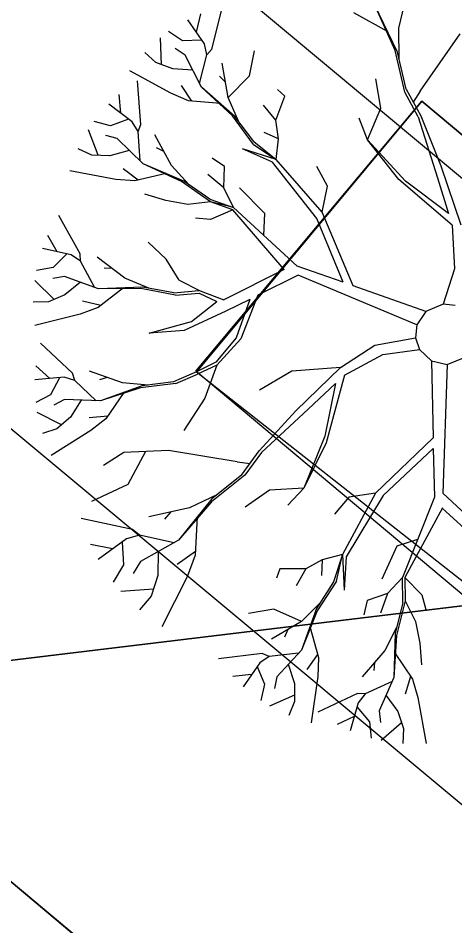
# Model space of a CAD drawing. Extents: x -438233 to -437334, y -1133133 to -1132623.
# Drawn here: x -437526.244 to -437524.383, y -1132715 to -1132711.135 of the extents above; entities that cross this region are included whole.
import ezdxf

# ---------------------------------------------------------------- set-up
doc = ezdxf.new("R2010")
doc.units = 0
for name, color, linetype in [('Vrstva 1', 7, 'Continuous'), ('Vrstva 10', 7, 'Continuous'), ('Vrstva 50', 7, 'Continuous')]:
    doc.layers.add(name, color=color, linetype=linetype)

msp = doc.modelspace()

# ---------------------------------------------------------------- linework, layer by layer
at = {"layer": 'Vrstva 1'}
for p, q in [((-437524.6214, -1132711.1774), (-437524.5804, -1132711.0048)), ((-437525.418, -1132711.267), (-437525.3728, -1132711.0857)), ((-437524.6382, -1132711.2729), (-437524.725, -1132711.0759)), ((-437524.627, -1132711.2799), (-437524.725, -1132711.0759)), ((-437525.4505, -1132711.2442), (-437525.5209, -1132711.1413)), ((-437525.4845, -1132711.1942), (-437525.4656, -1132711.1161)), ((-437524.6697, -1132711.1907), (-437524.8135, -1132711.1119)), ((-437524.6203, -1132711.309), (-437524.6214, -1132711.1774)), ((-437525.6325, -1132711.3331), (-437525.6371, -1132711.2176)), ((-437525.5433, -1132711.2306), (-437525.6031, -1132711.1917)), ((-437524.5311, -1132711.4448), (-437524.3613, -1132711.2008)), ((-437525.5324, -1132711.2915), (-437525.5748, -1132711.2638)), ((-437525.4624, -1132711.2285), (-437525.5433, -1132711.2306)), ((-437525.4393, -1132711.2908), (-437525.4505, -1132711.2442)), ((-437525.6574, -1132711.324), (-437525.7046, -1132711.2806)), ((-437525.4624, -1132711.4287), (-437525.5324, -1132711.2915)), ((-437525.4708, -1132711.4122), (-437525.4393, -1132711.2908)), ((-437525.4393, -1132711.2908), (-437525.418, -1132711.267)), ((-437525.2577, -1132711.3807), (-437525.2374, -1132711.2736)), ((-437524.5969, -1132711.45), (-437524.6382, -1132711.2729)), ((-437524.5902, -1132711.4364), (-437524.627, -1132711.2799)), ((-437525.5853, -1132711.3506), (-437525.6574, -1132711.324)), ((-437525.3494, -1132711.4724), (-437525.3749, -1132711.3268)), ((-437525.593, -1132711.4546), (-437525.7673, -1132711.3587)), ((-437525.5002, -1132711.3555), (-437525.5853, -1132711.3506)), ((-437525.3613, -1132711.4059), (-437525.3858, -1132711.3818)), ((-437525.3494, -1132711.4724), (-437525.2577, -1132711.3807)), ((-437525.7204, -1132711.5876), (-437525.7347, -1132711.4014)), ((-437524.6994, -1132711.5176), (-437524.7197, -1132711.3933)), ((-437525.8068, -1132711.5396), (-437525.8135, -1132711.4591)), ((-437525.5184, -1132711.4861), (-437525.593, -1132711.4546)), ((-437525.5044, -1132711.4875), (-437525.5485, -1132711.4213)), ((-437525.3308, -1132711.5508), (-437525.4624, -1132711.4287)), ((-437525.32, -1132711.5526), (-437525.4624, -1132711.4287)), ((-437525.1072, -1132711.4661), (-437525.1383, -1132711.4388)), ((-437524.5395, -1132711.5554), (-437524.5969, -1132711.45)), ((-437524.5902, -1132711.4364), (-437524.5286, -1132711.5498)), ((-437524.5311, -1132711.4448), (-437524.5605, -1132711.4917)), ((-437525.3823, -1132711.4983), (-437525.5184, -1132711.4861)), ((-437525.3049, -1132711.5725), (-437525.3494, -1132711.4724)), ((-437525.146, -1132711.5687), (-437525.1072, -1132711.4661)), ((-437525.7585, -1132711.576), (-437525.8576, -1132711.5008)), ((-437525.146, -1132711.5687), (-437525.1985, -1132711.5046)), ((-437524.7551, -1132711.653), (-437524.6994, -1132711.5176)), ((-437525.8506, -1132711.5925), (-437525.9195, -1132711.5746)), ((-437525.7743, -1132711.5652), (-437525.8506, -1132711.5925)), ((-437525.2409, -1132711.673), (-437525.3308, -1132711.5508)), ((-437525.2402, -1132711.6604), (-437525.32, -1132711.5526)), ((-437525.1341, -1132711.6478), (-437525.146, -1132711.5687)), ((-437524.7551, -1132711.653), (-437524.7904, -1132711.5599)), ((-437524.5395, -1132711.5554), (-437524.4579, -1132711.814)), ((-437524.5286, -1132711.5498), (-437524.4429, -1132711.764)), ((-437525.9034, -1132711.7185), (-437525.944, -1132711.6103)), ((-437525.733, -1132711.617), (-437525.7585, -1132711.576)), ((-437525.733, -1132711.617), (-437525.7204, -1132711.5876)), ((-437525.8215, -1132711.6474), (-437525.8702, -1132711.6341)), ((-437525.7113, -1132711.7552), (-437525.8215, -1132711.6474)), ((-437525.7246, -1132711.7426), (-437525.733, -1132711.617)), ((-437525.5905, -1132711.7615), (-437525.6609, -1132711.631)), ((-437525.1341, -1132711.6478), (-437525.1957, -1132711.6215)), ((-437525.1443, -1132711.7363), (-437525.1341, -1132711.6478)), ((-437525.6227, -1132711.7017), (-437525.6539, -1132711.6863)), ((-437525.1597, -1132711.7475), (-437525.2885, -1132711.6905)), ((-437525.1443, -1132711.7363), (-437525.2885, -1132711.6905)), ((-437525.2409, -1132711.673), (-437525.1443, -1132711.7363)), ((-437525.2402, -1132711.6604), (-437525.2402, -1132711.6604)), ((-437525.2402, -1132711.6604), (-437525.1443, -1132711.7363)), ((-437524.593, -1132711.8287), (-437524.7551, -1132711.653)), ((-437524.6217, -1132711.8217), (-437524.7551, -1132711.653)), ((-437525.9293, -1132711.7174), (-437525.9881, -1132711.6912)), ((-437525.853, -1132711.7202), (-437525.9293, -1132711.7174)), ((-437525.7708, -1132711.6975), (-437525.853, -1132711.7202)), ((-437525.5482, -1132711.8301), (-437525.7113, -1132711.7552)), ((-437525.5377, -1132711.828), (-437525.7113, -1132711.7552)), ((-437525.5167, -1132711.8424), (-437525.5905, -1132711.7615)), ((-437525.3644, -1132711.7657), (-437525.4166, -1132711.7311)), ((-437525.3679, -1132711.8567), (-437525.3644, -1132711.7657)), ((-437524.971, -1132711.988), (-437525.1597, -1132711.7475)), ((-437524.949, -1132711.9607), (-437525.1443, -1132711.7363)), ((-437524.9255, -1132711.8497), (-437524.9717, -1132711.7668)), ((-437524.4429, -1132711.764), (-437524.3582, -1132712.0146)), ((-437525.8275, -1132711.821), (-437526.0228, -1132711.785)), ((-437525.733, -1132711.8242), (-437525.796, -1132711.7755)), ((-437525.6136, -1132711.7965), (-437525.7466, -1132711.8273)), ((-437525.3679, -1132711.8567), (-437525.4351, -1132711.8004)), ((-437525.7466, -1132711.8273), (-437525.8275, -1132711.821)), ((-437525.4243, -1132711.9169), (-437525.5482, -1132711.8301)), ((-437525.4274, -1132711.905), (-437525.5377, -1132711.828)), ((-437524.3946, -1132712.0163), (-437524.6217, -1132711.8217)), ((-437524.41, -1132711.9666), (-437524.593, -1132711.8287)), ((-437524.4579, -1132711.814), (-437524.41, -1132711.9666)), ((-437525.3266, -1132711.9411), (-437525.3679, -1132711.8567)), ((-437525.1933, -1132711.9659), (-437525.3014, -1132711.8571)), ((-437524.949, -1132711.9607), (-437524.9255, -1132711.8497)), ((-437525.614, -1132711.9106), (-437525.7039, -1132711.8847)), ((-437525.5209, -1132711.9274), (-437525.614, -1132711.9106)), ((-437525.4243, -1132711.9169), (-437525.5209, -1132711.9274)), ((-437525.4274, -1132711.905), (-437525.3266, -1132711.9411)), ((-437525.3266, -1132711.9411), (-437525.4243, -1132711.9169)), ((-437525.3298, -1132711.9505), (-437525.4243, -1132711.9169)), ((-437525.3298, -1132711.9505), (-437525.4243, -1132711.9918)), ((-437525.11, -1132712.205), (-437525.3298, -1132711.9505)), ((-437525.055, -1132712.1899), (-437525.3266, -1132711.9411)), ((-437524.8167, -1132712.2739), (-437524.949, -1132711.9607)), ((-437525.979, -1132712.1374), (-437526.0697, -1132711.9743)), ((-437525.4243, -1132711.9918), (-437525.4887, -1132711.9855)), ((-437525.1978, -1132712.0587), (-437525.1933, -1132711.9659)), ((-437524.8597, -1132712.2589), (-437524.971, -1132711.988)), ((-437524.3946, -1132712.0163), (-437524.3851, -1132712.2022)), ((-437526.0774, -1132712.1297), (-437526.1169, -1132712.0601)), ((-437526.0182, -1132712.143), (-437526.1397, -1132712.1157)), ((-437525.6129, -1132712.1609), (-437525.6892, -1132712.0884)), ((-437526.0378, -1132712.1395), (-437526.0952, -1132712.1962)), ((-437525.9783, -1132712.1696), (-437526.0182, -1132712.143)), ((-437525.9783, -1132712.1696), (-437525.979, -1132712.1374)), ((-437525.7886, -1132712.2414), (-437525.9066, -1132712.1521)), ((-437525.9185, -1132712.2802), (-437525.9783, -1132712.1696)), ((-437525.5576, -1132712.2508), (-437525.6129, -1132712.1609)), ((-437524.8597, -1132712.2589), (-437525.055, -1132712.1899)), ((-437526.0952, -1132712.1962), (-437526.1656, -1132712.2088)), ((-437525.8429, -1132712.2004), (-437525.8772, -1132712.1997)), ((-437525.111, -1132712.2043), (-437525.3669, -1132712.3341)), ((-437525.0512, -1132712.2291), (-437525.222, -1132712.3145)), ((-437524.5454, -1132712.4405), (-437525.0512, -1132712.2291)), ((-437524.3851, -1132712.2022), (-437524.4338, -1132712.352)), ((-437526.0907, -1132712.3327), (-437526.1729, -1132712.2512)), ((-437526.0459, -1132712.234), (-437526.0956, -1132712.2424)), ((-437525.901, -1132712.2865), (-437526.0459, -1132712.234)), ((-437525.9787, -1132712.2585), (-437526.0441, -1132712.3131)), ((-437525.6875, -1132712.2844), (-437525.7886, -1132712.2414)), ((-437525.5576, -1132712.2508), (-437525.4684, -1132712.2956)), ((-437525.7949, -1132712.2827), (-437525.9031, -1132712.3663)), ((-437525.7127, -1132712.2799), (-437525.901, -1132712.2865)), ((-437525.7214, -1132712.2862), (-437525.901, -1132712.2865)), ((-437525.5727, -1132712.3135), (-437525.7214, -1132712.2862)), ((-437525.5804, -1132712.304), (-437525.7127, -1132712.2799)), ((-437525.4726, -1132712.3051), (-437525.3977, -1132712.3411)), ((-437525.4684, -1132712.2956), (-437525.3669, -1132712.3341)), ((-437524.5073, -1132712.3831), (-437524.8167, -1132712.2739)), ((-437526.1145, -1132712.3425), (-437526.1792, -1132712.3432)), ((-437526.0441, -1132712.3131), (-437526.1145, -1132712.3425)), ((-437525.8919, -1132712.3576), (-437525.9692, -1132712.3397)), ((-437525.5048, -1132712.4265), (-437525.3977, -1132712.3411)), ((-437525.2573, -1132712.332), (-437525.3592, -1132712.3828)), ((-437525.2573, -1132712.332), (-437525.3147, -1132712.4951)), ((-437525.222, -1132712.3145), (-437525.2951, -1132712.5004)), ((-437525.9031, -1132712.3663), (-437525.979, -1132712.3943)), ((-437525.3592, -1132712.3828), (-437525.5359, -1132712.4643)), ((-437524.5073, -1132712.3831), (-437524.5454, -1132712.4405)), ((-437524.4338, -1132712.352), (-437524.5073, -1132712.3831)), ((-437524.3816, -1132712.3583), (-437524.4338, -1132712.352)), ((-437525.979, -1132712.3943), (-437526.1719, -1132712.443)), ((-437525.6857, -1132712.4766), (-437525.5048, -1132712.4265)), ((-437524.5454, -1132712.4405), (-437524.5507, -1132712.4958)), ((-437525.5359, -1132712.4643), (-437525.6857, -1132712.4766)), ((-437525.3147, -1132712.4951), (-437525.4022, -1132712.5994)), ((-437525.2951, -1132712.5004), (-437525.3977, -1132712.6127)), ((-437524.7246, -1132712.5263), (-437524.5507, -1132712.4958)), ((-437524.5507, -1132712.4958), (-437524.5339, -1132712.5455)), ((-437526.0126, -1132712.6467), (-437526.1491, -1132712.5186)), ((-437524.8709, -1132712.6222), (-437524.7246, -1132712.5263)), ((-437524.8538, -1132712.6544), (-437524.69, -1132712.5662)), ((-437524.69, -1132712.5662), (-437524.5339, -1132712.5455)), ((-437524.5339, -1132712.5455), (-437524.4835, -1132712.5935)), ((-437524.4166, -1132712.6089), (-437524.3396, -1132712.5784)), ((-437526.1089, -1132712.6691), (-437526.1677, -1132712.6145)), ((-437525.4022, -1132712.5994), (-437525.4834, -1132712.6411)), ((-437525.3977, -1132712.6127), (-437525.4796, -1132712.6505)), ((-437525.3977, -1132712.6127), (-437525.4491, -1132712.7524)), ((-437524.4835, -1132712.5935), (-437524.4761, -1132712.9218)), ((-437524.4835, -1132712.5935), (-437524.4166, -1132712.6089)), ((-437524.4166, -1132712.6089), (-437524.4348, -1132713.157)), ((-437526.0021, -1132712.6768), (-437526.0126, -1132712.6467)), ((-437525.7995, -1132712.6869), (-437525.9395, -1132712.6383)), ((-437525.4834, -1132712.6411), (-437525.5821, -1132712.6827)), ((-437525.572, -1132712.6897), (-437525.4796, -1132712.6505)), ((-437525.0781, -1132712.6383), (-437525.216, -1132712.7188)), ((-437524.8709, -1132712.6222), (-437525.0781, -1132712.6383)), ((-437525.0606, -1132712.8073), (-437524.8709, -1132712.6222)), ((-437524.8538, -1132712.6544), (-437524.9315, -1132712.9431)), ((-437526.0483, -1132712.6635), (-437526.1726, -1132712.675)), ((-437526.0679, -1132712.6666), (-437526.1054, -1132712.738)), ((-437526.0021, -1132712.6768), (-437526.0483, -1132712.6635)), ((-437525.9115, -1132712.7636), (-437526.0021, -1132712.6768)), ((-437525.8639, -1132712.6649), (-437525.8968, -1132712.6747)), ((-437525.6903, -1132712.6971), (-437525.7995, -1132712.6869)), ((-437525.572, -1132712.6897), (-437525.7221, -1132712.709)), ((-437525.5821, -1132712.6827), (-437525.7151, -1132712.7002)), ((-437525.0088, -1132712.7989), (-437524.8919, -1132712.6901)), ((-437524.8919, -1132712.6901), (-437524.9378, -1132712.9144)), ((-437525.7151, -1132712.7002), (-437525.8929, -1132712.7643)), ((-437525.7221, -1132712.709), (-437525.8929, -1132712.7643)), ((-437525.7928, -1132712.7282), (-437525.8702, -1132712.8413)), ((-437526.1054, -1132712.738), (-437526.1684, -1132712.7713)), ((-437526.0469, -1132712.7587), (-437526.0921, -1132712.7821)), ((-437525.8929, -1132712.7643), (-437526.0469, -1132712.7587)), ((-437525.9755, -1132712.7615), (-437526.021, -1132712.8336)), ((-437525.4491, -1132712.7524), (-437525.5377, -1132712.8906)), ((-437525.2171, -1132712.9764), (-437525.0606, -1132712.8073)), ((-437525.2073, -1132712.9837), (-437525.0088, -1132712.7989)), ((-437526.0592, -1132712.8665), (-437526.1624, -1132712.814)), ((-437526.021, -1132712.8336), (-437526.0795, -1132712.8833)), ((-437525.8621, -1132712.8297), (-437525.9412, -1132712.836)), ((-437525.8702, -1132712.8413), (-437525.9342, -1132712.8906)), ((-437526.0795, -1132712.8833), (-437526.14, -1132712.9036)), ((-437525.9342, -1132712.8906), (-437526.1026, -1132712.9963)), ((-437524.9378, -1132712.9144), (-437525.026, -1132713.136)), ((-437524.4761, -1132712.9218), (-437524.7218, -1132713.1566)), ((-437524.9315, -1132712.9431), (-437525.026, -1132713.136)), ((-437525.7932, -1132712.9837), (-437525.8796, -1132713.0397)), ((-437525.6038, -1132712.9757), (-437525.7932, -1132712.9837)), ((-437525.7011, -1132712.9799), (-437525.7764, -1132713.1199)), ((-437525.3109, -1132713.024), (-437525.6038, -1132712.9757)), ((-437525.2927, -1132713.0807), (-437525.2171, -1132712.9764)), ((-437525.2073, -1132712.9837), (-437525.278, -1132713.081)), ((-437524.4754, -1132712.9673), (-437524.6889, -1132713.1675)), ((-437524.4754, -1132712.9673), (-437524.4702, -1132713.1741)), ((-437525.3109, -1132713.024), (-437525.2559, -1132713.0303)), ((-437525.278, -1132713.081), (-437525.4197, -1132713.1948)), ((-437525.2927, -1132713.0807), (-437525.4183, -1132713.1815)), ((-437525.7764, -1132713.1199), (-437525.9314, -1132713.1923)), ((-437525.1726, -1132713.1444), (-437525.2762, -1132713.2165)), ((-437525.026, -1132713.136), (-437525.1726, -1132713.1444)), ((-437525.026, -1132713.136), (-437525.0953, -1132713.2081)), ((-437524.7218, -1132713.1566), (-437524.8625, -1132713.4184)), ((-437524.7218, -1132713.1566), (-437524.8345, -1132713.1738)), ((-437524.4348, -1132713.157), (-437524.2948, -1132713.2861)), ((-437525.4183, -1132713.1815), (-437525.5601, -1132713.3575)), ((-437525.4197, -1132713.1948), (-437525.5601, -1132713.3575)), ((-437525.3949, -1132713.1626), (-437525.5132, -1132713.2203)), ((-437524.8345, -1132713.1738), (-437524.8954, -1132713.2462)), ((-437524.6889, -1132713.1675), (-437524.8468, -1132713.4286)), ((-437524.4702, -1132713.1741), (-437524.6067, -1132713.5164)), ((-437525.5132, -1132713.2203), (-437525.6868, -1132713.2578)), ((-437525.5926, -1132713.2371), (-437525.6206, -1132713.2676)), ((-437524.4366, -1132713.2203), (-437524.5965, -1132713.5161)), ((-437524.4369, -1132713.2217), (-437524.2248, -1132713.4149)), ((-437525.7568, -1132713.3113), (-437525.9759, -1132713.2651)), ((-437525.4806, -1132713.2581), (-437525.4897, -1132713.4219)), ((-437525.727, -1132713.3358), (-437525.7568, -1132713.3113)), ((-437525.7827, -1132713.3516), (-437525.9031, -1132713.4401)), ((-437525.727, -1132713.3358), (-437525.7827, -1132713.3516)), ((-437525.5797, -1132713.368), (-437525.727, -1132713.3358)), ((-437525.8411, -1132713.3943), (-437525.9356, -1132713.3754)), ((-437525.8009, -1132713.3663), (-437525.7949, -1132713.4629)), ((-437525.5601, -1132713.3575), (-437525.7221, -1132713.4478)), ((-437524.6308, -1132713.3831), (-437524.6938, -1132713.5227)), ((-437524.5423, -1132713.3544), (-437524.6308, -1132713.3831)), ((-437525.6472, -1132713.4058), (-437525.6486, -1132713.5084)), ((-437525.4883, -1132713.4055), (-437525.5657, -1132713.4611)), ((-437525.4897, -1132713.4219), (-437525.524, -1132713.5129)), ((-437524.8625, -1132713.4184), (-437524.9493, -1132713.4405)), ((-437524.8625, -1132713.4184), (-437524.9, -1132713.535)), ((-437524.8881, -1132713.5315), (-437524.8625, -1132713.4184)), ((-437524.8625, -1132713.4184), (-437524.8545, -1132713.5696)), ((-437524.8468, -1132713.4286), (-437524.8545, -1132713.5696)), ((-437525.7949, -1132713.4629), (-437525.839, -1132713.5364)), ((-437525.7221, -1132713.4478), (-437525.7536, -1132713.4996)), ((-437524.9493, -1132713.4405), (-437525.0186, -1132713.4793)), ((-437524.9493, -1132713.4405), (-437524.9518, -1132713.5073)), ((-437525.1285, -1132713.4797), (-437525.1429, -1132713.5185)), ((-437525.0186, -1132713.4793), (-437525.1285, -1132713.4797)), ((-437525.0186, -1132713.4793), (-437525.0599, -1132713.5518)), ((-437525.6486, -1132713.5084), (-437525.6773, -1132713.5959)), ((-437525.524, -1132713.5129), (-437525.6315, -1132713.7261)), ((-437524.9, -1132713.535), (-437524.9724, -1132713.648)), ((-437524.8881, -1132713.5315), (-437524.9696, -1132713.6585)), ((-437524.6067, -1132713.5164), (-437524.6707, -1132713.5847)), ((-437524.6046, -1132713.6235), (-437524.6067, -1132713.5164)), ((-437524.5965, -1132713.5161), (-437524.5244, -1132713.5896)), ((-437524.5965, -1132713.5161), (-437524.5944, -1132713.6162)), ((-437525.6675, -1132713.5661), (-437525.8058, -1132713.5763)), ((-437524.6707, -1132713.5847), (-437524.7572, -1132713.6141)), ((-437524.6707, -1132713.5847), (-437524.6998, -1132713.6676)), ((-437525.6773, -1132713.5959), (-437525.7274, -1132713.6547)), ((-437524.7572, -1132713.6141), (-437524.7712, -1132713.675)), ((-437524.6046, -1132713.6235), (-437524.6378, -1132713.7534)), ((-437524.5944, -1132713.6162), (-437524.6319, -1132713.7628)), ((-437524.5944, -1132713.6162), (-437524.5507, -1132713.703)), ((-437524.5244, -1132713.5896), (-437524.5076, -1132713.6522)), ((-437525.1551, -1132713.6505), (-437525.2622, -1132713.6694)), ((-437525.0368, -1132713.704), (-437525.1551, -1132713.6505)), ((-437524.9724, -1132713.648), (-437525.0372, -1132713.8251)), ((-437524.9696, -1132713.6585), (-437525.0372, -1132713.8251)), ((-437524.9588, -1132713.6263), (-437525.0368, -1132713.704)), ((-437525.0368, -1132713.704), (-437525.1639, -1132713.7796)), ((-437525.0949, -1132713.7383), (-437525.1089, -1132713.7698)), ((-437525.0008, -1132713.7254), (-437524.9644, -1132713.8566)), ((-437524.6315, -1132713.7292), (-437524.6812, -1132713.8272)), ((-437524.5507, -1132713.703), (-437524.5332, -1132713.7961)), ((-437524.6378, -1132713.7534), (-437524.6438, -1132713.942)), ((-437524.6319, -1132713.7628), (-437524.6438, -1132713.942)), ((-437524.5332, -1132713.7961), (-437524.5258, -1132713.8888)), ((-437525.2048, -1132713.8405), (-437525.39, -1132713.8629)), ((-437525.1747, -1132713.8521), (-437525.2146, -1132713.879)), ((-437525.1747, -1132713.8521), (-437525.2048, -1132713.8405)), ((-437525.0498, -1132713.8384), (-437525.1747, -1132713.8521)), ((-437525.0372, -1132713.8251), (-437525.1411, -1132713.9392)), ((-437524.9679, -1132713.8437), (-437525.0141, -1132713.9081)), ((-437524.6812, -1132713.8272), (-437524.7782, -1132713.9389)), ((-437524.6403, -1132713.836), (-437524.5643, -1132713.9494)), ((-437525.2146, -1132713.879), (-437525.2857, -1132713.9816)), ((-437525.0928, -1132713.886), (-437525.0669, -1132713.9676)), ((-437524.9644, -1132713.8566), (-437524.9672, -1132713.9378)), ((-437524.7253, -1132713.8783), (-437524.7285, -1132713.9126)), ((-437525.2493, -1132713.9287), (-437525.3291, -1132713.9385)), ((-437525.2251, -1132713.8958), (-437525.1943, -1132713.9707)), ((-437525.1943, -1132713.9707), (-437525.2097, -1132714.0404)), ((-437525.1411, -1132713.9392), (-437525.152, -1132713.9886)), ((-437525.0669, -1132713.9676), (-437525.0662, -1132714.0442)), ((-437524.9672, -1132713.9378), (-437524.9952, -1132714.1349)), ((-437524.6511, -1132713.9588), (-437524.7656, -1132714.0113)), ((-437524.6438, -1132713.942), (-437524.7061, -1132714.0834)), ((-437524.572, -1132713.9378), (-437524.5951, -1132714.0138)), ((-437524.5643, -1132713.9494), (-437524.5416, -1132714.0267)), ((-437527.2576, -1132713.988), (-437501.9616, -1132735.1802)), ((-437524.7974, -1132714.0099), (-437524.9668, -1132714.0897)), ((-437524.7656, -1132714.0113), (-437524.7974, -1132714.0099)), ((-437525.0662, -1132714.018), (-437525.173, -1132714.0635)), ((-437525.0662, -1132714.0442), (-437525.0904, -1132714.1037)), ((-437524.7656, -1132714.0113), (-437524.7946, -1132714.0495)), ((-437524.677, -1132714.018), (-437524.6266, -1132714.0866)), ((-437524.5416, -1132714.0267), (-437524.5059, -1132714.2227)), ((-437524.7946, -1132714.0495), (-437524.83, -1132714.1688)), ((-437524.7992, -1132714.0684), (-437524.7467, -1132714.1303)), ((-437524.7061, -1132714.0834), (-437524.7008, -1132714.1338)), ((-437524.6266, -1132714.0866), (-437524.6021, -1132714.159)), ((-437524.8118, -1132714.1076), (-437524.8846, -1132714.1422)), ((-437524.7467, -1132714.1303), (-437524.7393, -1132714.2007)), ((-437524.6105, -1132714.1345), (-437524.697, -1132714.2108)), ((-437524.6021, -1132714.159), (-437524.6056, -1132714.2234))]:
    msp.add_line(p, q, dxfattribs=at)
for points in [[(-437524.5237, -1132711.488), (-437523.3735, -1132712.4508), (-437524.3363, -1132713.6011), (-437525.4865, -1132712.6382), (-437524.5237, -1132711.488)], [(-437525.5804, -1132712.304), (-437525.4736, -1132712.2946)], [(-437525.5727, -1132712.3135), (-437525.4726, -1132712.3051)]]:
    msp.add_lwpolyline(points, dxfattribs=at)
at = {"layer": 'Vrstva 10'}
for points in [[(-437526.8818, -1132709.7093), (-437510.8358, -1132723.0743)], [(-437528.4328, -1132711.0853), (-437512.0808, -1132724.7073)]]:
    msp.add_lwpolyline(points, dxfattribs=at)
at = {"layer": 'Vrstva 50'}
msp.add_lwpolyline([(-437517.4853, -1132722.2019), (-437527.2576, -1132713.988), (-437524.2346, -1132713.6228), (-437523.3735, -1132712.4508), (-437524.5237, -1132711.488), (-437525.4834, -1132712.6411), (-437524.2346, -1132713.6228), (-437527.2576, -1132713.988), (-437530.1474, -1132717.4374), (-437533.1772, -1132714.8674), (-437530.3238, -1132711.4192), (-437540.8638, -1132702.5891)], dxfattribs=at)
msp.add_lwpolyline([(-437527.2576, -1132713.988), (-437502.1532, -1132735.0197), (-437505.043, -1132738.4691), (-437530.1474, -1132717.4374)], close=True, dxfattribs=at)

doc.saveas('drawing.dxf')
